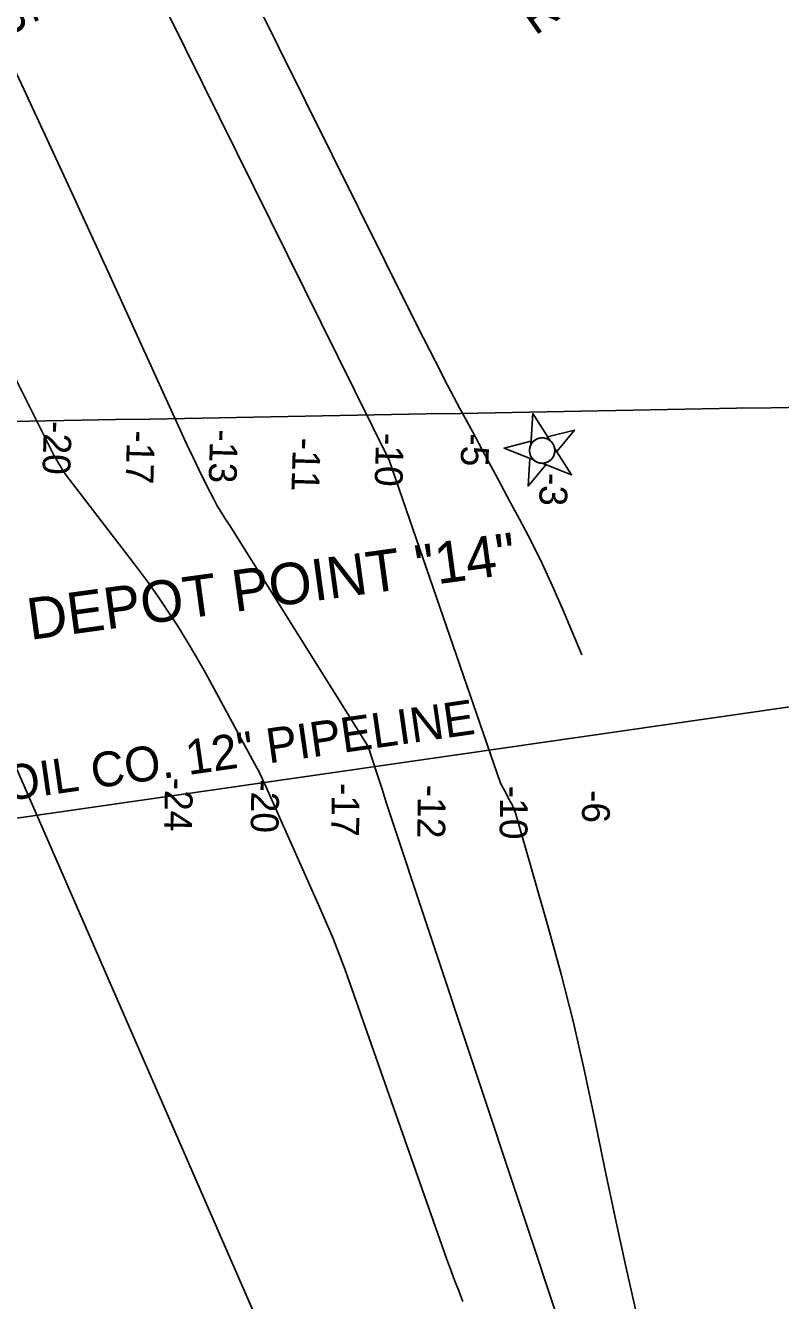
# Model space of a CAD drawing. Extents: x 3937982 to 3958556, y 219448 to 241894.
# Drawn here: x 3947855 to 3948765, y 235349 to 236886 of the extents above; entities that cross this region are included whole.
import ezdxf

# ---------------------------------------------------------------- set-up
doc = ezdxf.new("R2010")
doc.units = 0
for name, color, linetype in [('V-CHAN-NAID', 7, 'Continuous'), ('V-GRID-MAJR', 7, 'Continuous'), ('V-RIVR-RANG', 7, 'Continuous'), ('V-RIVR-RANG-IDEN', 7, 'Continuous'), ('V-TOPO-DPTH', 7, 'Continuous'), ('V-TOPO-MINR', 7, 'Continuous'), ('V-TOPO-MINR-IDEN', 7, 'Continuous'), ('V-UTIL-IDEN', 7, 'Continuous'), ('V-UTIL-LINE', 7, 'Continuous')]:
    doc.layers.add(name, color=color, linetype=linetype)

msp = doc.modelspace()

# ---------------------------------------------------------------- linework, layer by layer
at = {"layer": 'V-CHAN-NAID'}
for points in [[(3948486.416, 236385.827), (3948465.972, 236418.151), (3948463.513, 236379.983), (3948464.015, 236380.967), (3948464.481, 236381.748), (3948465.086, 236382.627), (3948465.762, 236383.475), (3948466.22, 236383.986), (3948466.806, 236384.577), (3948467.348, 236385.07), (3948467.969, 236385.581), (3948468.67, 236386.096), (3948469.332, 236386.528), (3948470.233, 236387.044), (3948470.964, 236387.404), (3948471.996, 236387.835), (3948472.935, 236388.152), (3948473.892, 236388.408), (3948474.775, 236388.587), (3948475.64, 236388.71), (3948476.505, 236388.782), (3948477.523, 236388.805), (3948478.42, 236388.769), (3948479.224, 236388.691), (3948479.977, 236388.579), (3948480.893, 236388.39), (3948481.583, 236388.209), (3948482.635, 236387.864), (3948483.328, 236387.589), (3948484.234, 236387.169), (3948485.1, 236386.696), (3948485.778, 236386.273)], [(3948486.416, 236385.827), (3948483.854, 236389.878), (3948516.269, 236398.148), (3948494.906, 236372.404), (3948492.343, 236376.456), (3948492.16, 236377.275), (3948491.855, 236378.324), (3948491.493, 236379.304), (3948491.073, 236380.244), (3948490.805, 236380.766), (3948490.425, 236381.433), (3948489.959, 236382.157), (3948489.559, 236382.714), (3948488.959, 236383.462), (3948488.498, 236383.977), (3948487.854, 236384.624), (3948487.264, 236385.154), (3948486.846, 236385.498)], [(3948466.946, 236362.363), (3948431.406, 236376.497), (3948463.821, 236384.767), (3948463.513, 236379.983), (3948463.279, 236379.455), (3948462.87, 236378.371), (3948462.603, 236377.478), (3948462.367, 236376.455), (3948462.216, 236375.533), (3948462.122, 236374.609), (3948462.086, 236373.752), (3948462.104, 236372.766), (3948462.184, 236371.799), (3948462.327, 236370.826), (3948462.484, 236370.068), (3948462.701, 236369.24), (3948463.065, 236368.151), (3948463.359, 236367.429), (3948463.798, 236366.508), (3948464.17, 236365.833), (3948464.663, 236365.044), (3948465.153, 236364.355), (3948465.689, 236363.683), (3948466.334, 236362.967)], [(3948492.343, 236376.456), (3948512.787, 236344.131), (3948477.248, 236358.266), (3948478.12, 236358.285), (3948479.162, 236358.373), (3948480.022, 236358.5), (3948481.044, 236358.718), (3948481.942, 236358.971), (3948482.739, 236359.246), (3948483.682, 236359.638), (3948484.394, 236359.985), (3948485.356, 236360.529), (3948486.215, 236361.098), (3948487.098, 236361.778), (3948487.766, 236362.365), (3948488.572, 236363.174), (3948489.299, 236364.022), (3948489.93, 236364.873), (3948490.362, 236365.536), (3948490.896, 236366.477), (3948491.333, 236367.389), (3948491.721, 236368.36), (3948492.028, 236369.306), (3948492.259, 236370.21), (3948492.462, 236371.311), (3948492.585, 236372.426), (3948492.625, 236373.452), (3948492.592, 236374.552), (3948492.514, 236375.377)], [(3948477.248, 236358.266), (3948481.702, 236356.494), (3948460.339, 236330.751), (3948462.491, 236364.135), (3948466.946, 236362.363), (3948467.596, 236361.791), (3948468.267, 236361.264), (3948469.235, 236360.603), (3948470.076, 236360.112), (3948471.049, 236359.628), (3948472.029, 236359.224), (3948472.972, 236358.908), (3948473.811, 236358.682), (3948474.782, 236358.484), (3948475.697, 236358.356), (3948476.619, 236358.283)]]:
    msp.add_lwpolyline(points, close=True, dxfattribs=at)
msp.add_circle((3948477.355, 236373.536), 15.27, dxfattribs=at)
at = {"layer": 'V-GRID-MAJR'}
msp.add_spline([(3942640.453, 236314.075), (3945968.142, 236374.431), (3951288.627, 236471.56), (3951347.833, 236472.645)], degree=3, dxfattribs=at)
at = {"layer": 'V-TOPO-DPTH'}
for points in [[(3948591.289, 235331.849), (3948578.016, 235390.514), (3948565.128, 235449.262), (3948552.815, 235508.132), (3948540.886, 235567.085), (3948528.495, 235625.918), (3948515.106, 235684.51), (3948500.22, 235742.739), (3948484.334, 235800.726), (3948446.394, 235932.566), (3948445.562, 235935.254), (3948444.66, 235937.916), (3948443.652, 235940.54), (3948442.575, 235943.139), (3948441.413, 235945.704), (3948440.208, 235948.247), (3948438.94, 235950.76), (3948437.63, 235953.252), (3948431.425, 235964.7), (3948427.089, 235972.954), (3948293.17, 236362.03), (3947925.205, 237105.237)], [(3947649.862, 236845.126), (3947887.441, 236371.23), (3947889.089, 236368.057), (3947889.948, 236366.49), (3947890.826, 236364.932), (3947894.739, 236358.122), (3947897.681, 236353.23), (3947900.751, 236348.422), (3947904.009, 236343.741), (3947907.395, 236339.145), (3947988.605, 236233.372), (3948001.621, 236215.91), (3948014.297, 236198.211), (3948026.465, 236180.159), (3948038.292, 236161.87), (3948049.682, 236143.298), (3948060.828, 236124.584), (3948071.609, 236105.657), (3948082.147, 236086.588), (3948133.599, 235991.307), (3948135.12, 235988.425), (3948136.604, 235985.525), (3948138.033, 235982.597), (3948139.425, 235979.651), (3948141.266, 235975.655), (3948141.704, 235974.691), (3948142.56, 235972.752), (3948143.81, 235969.83), (3948144.664, 235967.891), (3948209.487, 235822.752), (3948217.547, 235804.206), (3948225.358, 235785.557), (3948232.792, 235766.756), (3948239.976, 235747.853), (3948361.955, 235400.215), (3948366.856, 235387.156), (3948371.828, 235374.124), (3948376.848, 235361.111), (3948381.767, 235348.062)], [(3947649.862, 236845.126), (3947887.441, 236371.23), (3947889.089, 236368.057), (3947889.948, 236366.49), (3947890.826, 236364.932), (3947894.739, 236358.122), (3947897.681, 236353.23), (3947900.751, 236348.422), (3947904.009, 236343.741), (3947907.395, 236339.145), (3947988.605, 236233.372), (3948001.621, 236215.91), (3948014.297, 236198.211), (3948026.465, 236180.159), (3948038.292, 236161.87), (3948049.682, 236143.298), (3948060.828, 236124.584), (3948071.609, 236105.657), (3948082.147, 236086.588), (3948133.599, 235991.307), (3948135.12, 235988.425), (3948136.604, 235985.525), (3948138.033, 235982.597), (3948139.425, 235979.651), (3948141.266, 235975.655), (3948141.704, 235974.691), (3948142.56, 235972.752), (3948143.81, 235969.83), (3948144.664, 235967.891), (3948209.487, 235822.752), (3948217.547, 235804.206), (3948225.358, 235785.557), (3948232.792, 235766.756), (3948239.976, 235747.853), (3948361.955, 235400.215), (3948366.856, 235387.156), (3948371.828, 235374.124), (3948376.848, 235361.111), (3948381.767, 235348.062)], [(3948004.49, 235072.39), (3948049.449, 235052.205), (3948070.508, 235047.793), (3948090.265, 235048.586), (3948108.068, 235057.188), (3948124.569, 235070.996), (3948156.244, 235111.929), (3948164.292, 235124.205), (3948170.962, 235137.066), (3948175.563, 235150.803), (3948178.785, 235165.124), (3948181.827, 235186.243), (3948182.233, 235190.465), (3948182.375, 235194.684), (3948182.12, 235198.897), (3948181.602, 235203.107), (3948178.185, 235223.039), (3948177.669, 235225.371), (3947780.98, 236134.048)]]:
    msp.add_lwpolyline(points, dxfattribs=at)
at = {"layer": 'V-TOPO-MINR'}
for points in [[(3948525.2, 236127.33), (3948501.903, 236182.669), (3948489.863, 236210.152), (3948477.304, 236237.386), (3948463.966, 236264.246), (3948450.107, 236290.858), (3948438.563, 236312.266), (3948423.47, 236340.28), (3948408.389, 236368.301), (3948393.329, 236396.332), (3948378.281, 236424.37), (3948363.376, 236452.482), (3948348.648, 236480.686), (3948334.187, 236509.027), (3948319.902, 236537.459), (3947873.071, 237437.367)], [(3948591.289, 235331.849), (3948578.016, 235390.514), (3948565.128, 235449.262), (3948552.815, 235508.132), (3948540.886, 235567.085), (3948528.495, 235625.918), (3948515.106, 235684.51), (3948500.22, 235742.739), (3948484.334, 235800.726), (3948446.394, 235932.566), (3948445.562, 235935.254), (3948444.66, 235937.916), (3948443.652, 235940.54), (3948442.575, 235943.139), (3948441.413, 235945.704), (3948440.208, 235948.247), (3948438.94, 235950.76), (3948437.63, 235953.252), (3948431.425, 235964.7), (3948427.089, 235972.954), (3948293.17, 236362.03), (3947925.205, 237105.237)], [(3948664.892, 234819.997), (3948289.777, 235948.094), (3948284.444, 235965.355), (3948278.996, 235982.579), (3948273.375, 235999.748), (3948267.638, 236016.879), (3948100.049, 236284.449), (3948095.146, 236291.853), (3948090.45, 236299.385), (3948085.927, 236307.016), (3948081.663, 236314.794), (3948077.57, 236322.67), (3948070.943, 236335.968), (3948063.743, 236350.603), (3948056.647, 236365.288), (3948049.704, 236380.046), (3948042.865, 236394.853), (3947956.573, 236584.258), (3947906.347, 236693.656), (3947855.697, 236802.856), (3947804.41, 236911.758)], [(3948381.767, 235348.062), (3948376.848, 235361.111), (3948371.828, 235374.124), (3948366.856, 235387.156), (3948361.955, 235400.215), (3948239.976, 235747.853), (3948232.792, 235766.756), (3948225.358, 235785.557), (3948217.547, 235804.206), (3948209.487, 235822.752), (3948144.664, 235967.891), (3948143.81, 235969.83), (3948142.56, 235972.752), (3948141.704, 235974.691), (3948141.266, 235975.655), (3948139.425, 235979.651), (3948138.033, 235982.597), (3948136.604, 235985.525), (3948135.12, 235988.425), (3948133.599, 235991.307), (3948082.147, 236086.588), (3948071.609, 236105.657), (3948060.828, 236124.584), (3948049.682, 236143.298), (3948038.292, 236161.87), (3948026.465, 236180.159), (3948014.297, 236198.211), (3948001.621, 236215.91), (3947988.605, 236233.372), (3947907.395, 236339.145), (3947904.009, 236343.741), (3947900.751, 236348.422), (3947897.681, 236353.23), (3947894.739, 236358.122), (3947890.826, 236364.932), (3947889.948, 236366.49), (3947889.089, 236368.057), (3947887.441, 236371.23), (3947649.862, 236845.126)], [(3948004.49, 235072.39), (3948049.449, 235052.205), (3948070.508, 235047.793), (3948090.265, 235048.586), (3948108.068, 235057.188), (3948124.569, 235070.996), (3948156.244, 235111.929), (3948164.292, 235124.205), (3948170.962, 235137.066), (3948175.563, 235150.803), (3948178.785, 235165.124), (3948181.827, 235186.243), (3948182.233, 235190.465), (3948182.375, 235194.684), (3948182.12, 235198.897), (3948181.602, 235203.107), (3948178.185, 235223.039), (3948177.669, 235225.371), (3947780.98, 236134.048)]]:
    msp.add_lwpolyline(points, dxfattribs=at)
at = {"layer": 'V-UTIL-LINE'}
msp.add_lwpolyline([(3948094.548, 238926.698), (3947981.77, 238738.296), (3948844.302, 237642.921), (3949260.796, 236134.673), (3945931.135, 235655.081), (3945509.058, 234777.685), (3943601.185, 231807.758)], dxfattribs=at)

# ---------------------------------------------------------------- texts
at = {"layer": 'V-CHAN-NAID'}
msp.add_text('DEPOT POINT "14"', height=50, rotation=7.790826, dxfattribs=at).set_placement((3947860.411, 236145.27))
at = {"layer": 'V-RIVR-RANG'}
for s, rotation, p in [('-20', 268.218611, (3947877.156, 236409.634)), ('-17', 268.218611, (3947977.338, 236398.266)), ('-13', 268.218611, (3948077.508, 236399.403)), ('-10', 268.218611, (3948277.449, 236395.245)), ('-5', 268.078326, (3948380.355, 236394.664)), ('-11', 268.218611, (3948177.231, 236389.348)), ('-3', 268.078326, (3948475.046, 236347.076)), ('-24', 269.104333, (3948023.012, 235979.629)), ('-20', 269.104333, (3948127.091, 235977.708)), ('-17', 269.104333, (3948224.17, 235973.274)), ('-12', 269.104333, (3948327.835, 235971.146)), ('-10', 269.104333, (3948427.009, 235969.901)), ('-6', 269.104333, (3948525.816, 235964.816))]:
    msp.add_text(s, height=33.5, rotation=rotation, dxfattribs=at).set_placement(p)
at = {"layer": 'V-RIVR-RANG-IDEN'}
msp.add_text('R-36A', height=41.5, rotation=35.198923, dxfattribs=at).set_placement((3948468.985, 236872.828))
at = {"layer": 'V-TOPO-MINR-IDEN'}
msp.add_text('-15', height=41.5, rotation=295.21772, dxfattribs=at).set_placement((3947801.188, 236942.95))
at = {"layer": 'V-UTIL-IDEN'}
msp.add_text('SHELL OIL CO. 12" PIPELINE', height=41.99992, rotation=8.161778, dxfattribs=at).set_placement((3947639.97, 235923.595))

doc.saveas('drawing.dxf')
